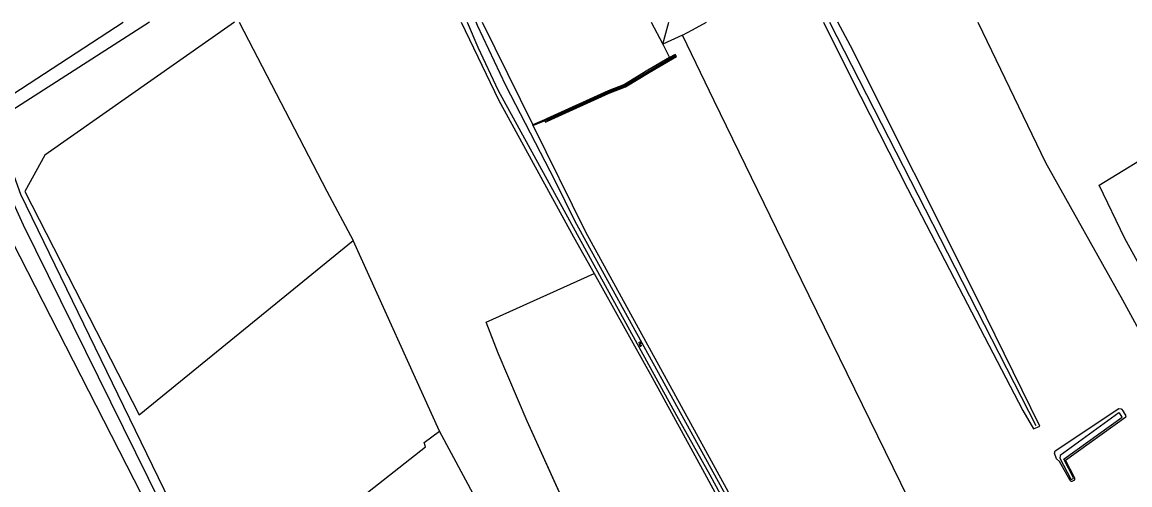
# Model space of a CAD drawing. Extents: x 136000 to 141014, y 402000 to 403500.
# Drawn here: x 137566.1 to 137958.3, y 403336.1 to 403500 of the extents above; entities that cross this region are included whole.
import ezdxf

# ---------------------------------------------------------------- set-up
doc = ezdxf.new("R2010")
doc.units = 0
for name, color, linetype in [('gg-afsc-draadraster', 7, 'Continuous'), ('gg-afsc-lijn draadraster', 7, 'Continuous'), ('gg-knt-bronhoudergrens', 7, 'Continuous'), ('gg-knt-onverhard', 7, 'Continuous'), ('gg-kntw-bovenkant insteek waterloop', 7, 'Continuous'), ('gg-kntw-midden sloot', 7, 'Continuous'), ('gg-kntw-waterlijn', 7, 'Continuous'), ('gg-kwrk-duiker nz buis', 7, 'Continuous'), ('gt-grn-vlakafsluiter', 7, 'Continuous'), ('gt-symb-watersymbool', 7, 'Continuous')]:
    doc.layers.add(name, color=color, linetype=linetype)

# ---------------------------------------------------------------- blocks, each defined once
blk = doc.blocks.new('gt0-WA')
at = {"layer": 'gt-symb-watersymbool'}
for centre, start, end in [((-0.32, 0.02), 28.0725, 151.9275), ((0.43, 0.42), 208.0725, 331.9275), ((-0.32, -0.43), 28.0725, 151.9275), ((0.43, -0.03), 208.0725, 331.9275)]:
    blk.add_arc(centre, 0.425, start, end, dxfattribs=at)

msp = doc.modelspace()

# ---------------------------------------------------------------- linework, layer by layer
at = {"layer": 'gg-afsc-draadraster'}
for points in [[(137947.51, 403442.27), (137993.02, 403470.18), (138030.72, 403492.67), (138031.91, 403493.2)], [(137976.37, 403387.34), (137956.52, 403423.43), (137947.51, 403442.27)], [(137766.83, 403310.29), (137744.97, 403358.65), (137734.64, 403382.8), (137730.36, 403393.73), (137768.59, 403410.98)]]:
    msp.add_lwpolyline(points, dxfattribs=at)
at = {"layer": 'gg-afsc-lijn draadraster'}
for points in [[(137947.51, 403442.27), (137993.02, 403470.18), (138030.72, 403492.67), (138031.91, 403493.2)], [(137976.37, 403387.34), (137956.52, 403423.43), (137947.51, 403442.27)], [(137768.07, 403307.54), (137744.97, 403358.65), (137734.64, 403382.8), (137730.36, 403393.73), (137768.59, 403410.98)]]:
    msp.add_lwpolyline(points, dxfattribs=at)
at = {"layer": 'gg-knt-bronhoudergrens'}
msp.add_line((137708.42, 403351.14), (137713.85, 403355.14), dxfattribs=at)
for points in [[(137641.33, 403500), (137574.09, 403452.84), (137566.98, 403440.06), (137607.47, 403360.93), (137683.31, 403422.71)], [(137642.91, 403500), (137673.96, 403440.19), (137683.31, 403422.71)], [(137799.9, 403495.38), (137803.4, 403497.32), (137808.36, 403500)], [(137849.9, 403500), (137859.65, 403480.24), (137879.63, 403441.08), (137897.76, 403406.02), (137920.38, 403362.5), (137924.21, 403356.02), (137926.46, 403356.94), (137904.37, 403401.92), (137859.39, 403491.61), (137854.94, 403500)], [(137904.47, 403500), (137928.45, 403450.34), (137955.7, 403401.66), (137966.37, 403382.18)], [(137888.1, 403314.55), (137869.03, 403353.39), (137842.07, 403408.6), (137811.1, 403472.17), (137799.9, 403495.38)], [(137747.74, 403291.48), (137735.09, 403315.54), (137713.85, 403355.14)], [(137640.7, 403295.84), (137708.9, 403349.64), (137708.42, 403351.14)]]:
    msp.add_lwpolyline(points, dxfattribs=at)
at = {"layer": 'gg-knt-onverhard'}
msp.add_line((137560.03, 403472.71), (137601.81, 403500), dxfattribs=at)
for points in [[(137611.21, 403500), (137559.49, 403466.82), (137557.99, 403459.86), (137565.55, 403439.04), (137672.99, 403217.75)], [(137560.03, 403472.71), (137555.92, 403468.07), (137553.96, 403462.99), (137554.99, 403455.64), (137558.62, 403445.28), (137566.49, 403428.18), (137615.1, 403329.65), (137670.47, 403215.61), (137670.53, 403215.3)]]:
    msp.add_lwpolyline(points, dxfattribs=at)
at = {"layer": 'gg-kntw-bovenkant insteek waterloop'}
for p, q in [((137728.98, 403500), (137746.95, 403463.58)), ((137751.01, 403465.42), (137751.43, 403464.61))]:
    msp.add_line(p, q, dxfattribs=at)
for points in [[(137721.54, 403500), (137734.8, 403472.53), (137761.33, 403423.96), (137768.59, 403410.98)], [(137795.37, 403487.44), (137787.68, 403482.99), (137779.37, 403477.96), (137773.58, 403475.69), (137751.76, 403465.71), (137751.01, 403465.42)], [(137751.43, 403464.61), (137752.12, 403464.89), (137773.93, 403474.86), (137779.77, 403477.15), (137788.14, 403482.22), (137797.74, 403487.78), (137797.29, 403488.56), (137795.37, 403487.44)], [(137854.64, 403263.41), (137765.64, 403425.68), (137746.95, 403463.58)], [(137768.59, 403410.98), (137789.21, 403374.1), (137807.68, 403340.3), (137838.97, 403282.69)], [(137932.33, 403345.36), (137931.6, 403347.41), (137931.87, 403348.23), (137954.46, 403363.18), (137955.22, 403363.01), (137956.07, 403362.09)], [(137937.38, 403337.41), (137937.96, 403337.44), (137938.79, 403337.96), (137938.9, 403338.55), (137935.55, 403344.91), (137956.89, 403360.23), (137956.98, 403360.54), (137956.07, 403362.09)], [(137937.38, 403337.41), (137937.2, 403337.67), (137933.47, 403344.44), (137932.33, 403345.36)]]:
    msp.add_lwpolyline(points, dxfattribs=at)
at = {"layer": 'gg-kntw-midden sloot'}
msp.add_line((137851.92, 403500), (137925.08, 403357.12), dxfattribs=at)
at = {"layer": 'gg-kntw-waterlijn'}
for points in [[(137723.61, 403500), (137727.41, 403491.11), (137734.59, 403475.75), (137797.81, 403360.72), (137809.58, 403339.71), (137854.54, 403256.71), (137862.98, 403238.68), (137864.76, 403239.52), (137856.06, 403258.08), (137834.49, 403297.48), (137761.91, 403429.4), (137754.79, 403443.79), (137737.38, 403477.52), (137727.31, 403498.87), (137726.83, 403500)], [(137751.51, 403465.36), (137774.02, 403475.56), (137779.57, 403477.74), (137797.24, 403488.22), (137797.42, 403487.92), (137786.05, 403481.28), (137779.64, 403477.38), (137774.05, 403475.2), (137751.66, 403465.03), (137751.51, 403465.36)], [(137937.39, 403338.19), (137937.74, 403338.11), (137938.29, 403338.42), (137938.33, 403338.64), (137934.98, 403345.19), (137935.03, 403345.4), (137955.55, 403360.07), (137955.22, 403360.7), (137954.78, 403361.36), (137954.46, 403361.58), (137933.63, 403346.57), (137933.53, 403345.61), (137937.39, 403338.19)]]:
    msp.add_lwpolyline(points, dxfattribs=at)
at = {"layer": 'gg-kwrk-duiker nz buis'}
msp.add_line((137751.22, 403465.01), (137746.82, 403463.26), dxfattribs=at)
at = {"layer": 'gt-grn-vlakafsluiter'}
for p, q in [((137788.88, 403500), (137792.9, 403492.21)), ((137792.9, 403492.21), (137795.13, 403500)), ((137799.9, 403495.38), (137792.9, 403492.21)), ((137792.9, 403492.21), (137795.37, 403487.44)), ((137751.01, 403465.42), (137746.95, 403463.58)), ((137669.2, 403213.97), (137542.6, 403461.33)), ((137713.85, 403355.14), (137683.31, 403422.71))]:
    msp.add_line(p, q, dxfattribs=at)

# ---------------------------------------------------------------- block references
at = {"layer": 'gt-symb-watersymbool', "rotation": -54.11588683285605}
msp.add_blockref('gt0-WA', (137784.9, 403385.99), dxfattribs=at)

doc.saveas('drawing.dxf')
